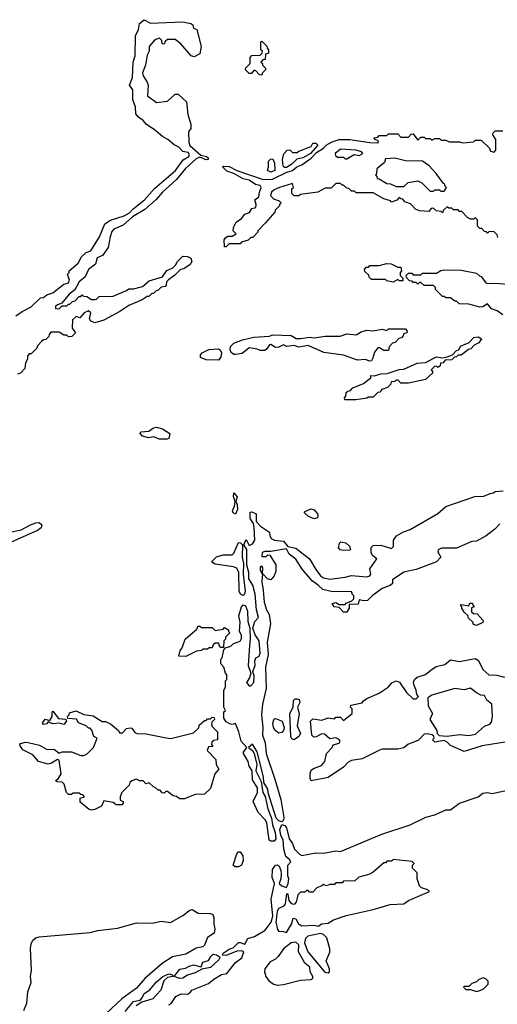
# Model space of a CAD drawing. Extents: x 2386423 to 2568864, y 578392 to 761999.
# Tile 360 of 454: x 2504320 to 2507409, y 680575 to 686939. Entities that reach past the tile are written whole.
import ezdxf

# ---------------------------------------------------------------- set-up
doc = ezdxf.new("R2010")
doc.units = 0

msp = doc.modelspace()

# ---------------------------------------------------------------- linework, layer by layer
at = {"layer": '0CON05XD'}
for points in [[(2504295, 685025.7), (2504335, 685052.5), (2504395, 685083.8), (2504455, 685140), (2504475, 685142.5), (2504495, 685160), (2504535, 685173.3), (2504605, 685230), (2504635, 685237.5), (2504642.5, 685255), (2504630, 685295), (2504640, 685305), (2504640, 685315), (2504697.5, 685365), (2504720, 685405), (2504750, 685435), (2504780, 685445), (2504835.7, 685534.3), (2504870.5, 685619.5), (2504907.4, 685642.6), (2504995, 685671.9), (2505029.4, 685690.6), (2505053.4, 685716.6), (2505128, 685775), (2505191.9, 685848.1), (2505328, 685965), (2505376.5, 686033.5), (2505414.2, 686055), (2505417.5, 686065), (2505409.6, 686079.6), (2505375, 686087.1), (2505350, 686115), (2505319.4, 686129.4), (2505278, 686165), (2505243.1, 686183.1), (2505190, 686230), (2505140.8, 686260.8), (2505120, 686285), (2505087.8, 686307.8), (2505070.8, 686330.8), (2505068, 686375), (2505051.2, 686421.2), (2505051.4, 686485), (2505031.2, 686515), (2505048.9, 686565), (2505054.5, 686665), (2505066.4, 686705), (2505070, 686835), (2505088.8, 686875), (2505094.4, 686915), (2505125, 686938.8), (2505165, 686917.3), (2505375, 686925.4), (2505427.5, 686915), (2505440, 686905), (2505443.6, 686883.6), (2505465.8, 686875.8), (2505493.9, 686766.1), (2505485, 686717.5), (2505448.3, 686698.3), (2505430, 686705), (2505363, 686783), (2505325, 686810), (2505275, 686810), (2505261.7, 686798.3), (2505255, 686780), (2505241.7, 686781.7), (2505240, 686805), (2505225, 686820), (2505195, 686807.5), (2505157.5, 686765), (2505157.5, 686735), (2505145, 686710), (2505134, 686645), (2505114, 686595), (2505117.5, 686575), (2505144.2, 686534.2), (2505151.2, 686515), (2505146.1, 686446.1), (2505205, 686403.3), (2505275, 686412.5), (2505325, 686456.7), (2505345, 686456.7), (2505398.8, 686408.8), (2505406.7, 686325), (2505427, 686263), (2505427.5, 686235), (2505412.5, 686215), (2505413.8, 686146.2), (2505421.2, 686125), (2505492.3, 686062.3), (2505528, 686055), (2505539.2, 686045), (2505538, 686035), (2505525, 686033.3), (2505485, 686050.8), (2505460.9, 686039.1), (2505392.7, 685977.3), (2505333.1, 685906.9), (2505242.5, 685825), (2505202.4, 685777.6), (2505128.3, 685711.7), (2505050, 685665), (2504989.7, 685610.3), (2504928, 685585), (2504915, 685568.8), (2504904.4, 685535), (2504893.1, 685466.9), (2504856.1, 685413.9), (2504821.2, 685398.8), (2504810.5, 685359.5), (2504765, 685323.8), (2504743, 685277), (2504704.2, 685245), (2504677.7, 685192.3), (2504640, 685165), (2504592.5, 685107.5), (2504565, 685096.7), (2504552.5, 685085), (2504551.7, 685071.7), (2504575, 685070), (2504595, 685090), (2504625, 685090), (2504635, 685100), (2504645, 685100), (2504661.7, 685118.3), (2504678.3, 685121.7), (2504705, 685150), (2504715, 685150), (2504725, 685160), (2504731.7, 685151.7), (2504755, 685150), (2504785, 685130), (2504805, 685130), (2504817, 685133), (2504835, 685150), (2504925, 685152.5), (2505011.7, 685188.3), (2505025, 685200), (2505055, 685200), (2505115, 685213.3), (2505158.3, 685251.7), (2505243, 685277), (2505272.3, 685317.7), (2505310, 685335), (2505328.3, 685351.7), (2505340, 685375), (2505375, 685410), (2505405, 685407.5), (2505427, 685397), (2505432.5, 685375), (2505423, 685357), (2505380.7, 685329.3), (2505360, 685325), (2505323, 685287), (2505281.7, 685258.3), (2505270, 685245), (2505267, 685223), (2505260, 685215), (2505235, 685210), (2505215, 685190), (2505203, 685187), (2505185, 685170), (2505175, 685170), (2505155, 685150), (2505145, 685150), (2505111.7, 685128.3), (2505025, 685092.5), (2504968.3, 685051.7), (2504865, 684997.5), (2504805, 684980), (2504780, 684990), (2504772.5, 685005), (2504780, 685045), (2504765, 685057.5), (2504736.7, 685043.3), (2504708.3, 685011.7), (2504685, 685020), (2504661.7, 684998.3), (2504660, 684945), (2504680, 684915), (2504658.3, 684891.7), (2504635, 684890), (2504625, 684900), (2504605, 684900), (2504575, 684920), (2504521.7, 684918.3), (2504510, 684905), (2504508.3, 684891.7), (2504488.3, 684871.7), (2504475, 684870), (2504461.7, 684858.3), (2504435, 684830), (2504430, 684815), (2504395, 684780), (2504381.7, 684778.3), (2504370, 684765), (2504370, 684745), (2504358.3, 684721.7), (2504352.5, 684685), (2504325, 684653.8), (2504305, 684648)], [(2505885, 686580), (2505871.7, 686581.7), (2505845, 686610), (2505835, 686610), (2505818.3, 686591.7), (2505805, 686590), (2505780, 686615), (2505781.7, 686628.3), (2505810, 686655), (2505810, 686695), (2505821.7, 686708.3), (2505875, 686710), (2505888.3, 686721.7), (2505890, 686735), (2505880, 686745), (2505880, 686795), (2505885, 686800), (2505918.3, 686768.3), (2505920, 686755), (2505930, 686745), (2505928.3, 686721.7), (2505910, 686715), (2505908.3, 686681.7), (2505891.7, 686678.3), (2505880, 686665), (2505890, 686655), (2505890, 686645), (2505910, 686625), (2505910, 686615), (2505890, 686595), (2505885, 686580)], [(2506340.8, 686149.2), (2506385, 686164.4), (2506455, 686164.4), (2506585, 686144.3), (2506635, 686143.3), (2506640, 686145), (2506638.3, 686158.3), (2506621.7, 686161.7), (2506610, 686175), (2506635, 686180), (2506645, 686190), (2506695, 686190), (2506705, 686200), (2506765, 686200), (2506785, 686180), (2506835, 686180), (2506851.7, 686198.3), (2506865, 686200), (2506895, 686160), (2506915, 686180), (2506935, 686180), (2506945, 686170), (2506975, 686170), (2506985, 686160), (2507005, 686170), (2507035, 686170), (2507045, 686160), (2507075, 686160), (2507098.3, 686148.3), (2507165, 686150), (2507185, 686142.5), (2507255, 686150), (2507265, 686160), (2507305, 686160), (2507358.3, 686108.3), (2507365, 686090), (2507388.3, 686081.7), (2507400, 686095), (2507400, 686165), (2507380, 686195), (2507381.7, 686208.3), (2507395, 686220), (2507445, 686220)], [(2507411.7, 685531.7), (2507408.3, 685548.3), (2507388.3, 685568.3), (2507355, 685570), (2507345, 685560), (2507338.3, 685568.3), (2507325, 685570), (2507308.3, 685588.3), (2507295, 685590), (2507280, 685605), (2507280, 685645), (2507268.3, 685658.3), (2507255, 685650), (2507235, 685650), (2507215, 685660), (2507178.3, 685698.3), (2507165, 685700), (2507155, 685710), (2507125, 685710), (2507115, 685720), (2507095, 685720), (2507085, 685730), (2507061.7, 685708.3), (2507055, 685690), (2507045, 685700), (2507013, 685703), (2506995, 685720), (2506981.7, 685718.3), (2506965, 685700), (2506905, 685702.5), (2506880, 685715), (2506848.3, 685748.3), (2506811.7, 685761.7), (2506798.3, 685778.3), (2506785, 685780), (2506775, 685790), (2506758.3, 685771.7), (2506725, 685760), (2506718.3, 685768.3), (2506675, 685780), (2506605, 685820), (2506495, 685820), (2506485, 685830), (2506465, 685830), (2506448.3, 685848.3), (2506435, 685850), (2506415, 685870), (2506405, 685870), (2506395, 685880), (2506365, 685880), (2506335, 685850), (2506295, 685850), (2506247, 685823), (2506135, 685810), (2506125, 685800), (2506095, 685800), (2506080, 685815), (2506080, 685845), (2506090, 685855), (2506085, 685880), (2506000, 685855), (2505965, 685840), (2505947.5, 685825), (2505941.7, 685801.7), (2505961.7, 685781.7), (2505998.3, 685768.3), (2506010, 685755), (2506000, 685745), (2506000, 685735), (2505973, 685707), (2505970, 685695), (2505910, 685625), (2505860, 685575), (2505860, 685565), (2505828.3, 685531.7), (2505815, 685530), (2505797, 685513), (2505755, 685500), (2505745, 685490), (2505675, 685490), (2505655, 685470), (2505645, 685470), (2505642.5, 685515), (2505651.7, 685528.3), (2505665, 685540), (2505695, 685540), (2505720, 685555), (2505700, 685575), (2505702.5, 685595), (2505719.5, 685630.5), (2505755, 685653.3), (2505775, 685681.2), (2505806.4, 685693.6), (2505821.2, 685718.8), (2505846.7, 685725), (2505848.8, 685745), (2505840, 685775), (2505866.1, 685793.9), (2505870, 685825), (2505882, 685855), (2505876.2, 685866.2), (2505844.2, 685874.2), (2505805, 685902), (2505765, 685910.6), (2505705.5, 685945.5), (2505659.3, 685959.3), (2505632.5, 685987.5), (2505637.5, 685992.5), (2505675, 685990), (2505723.6, 685963.6), (2505895, 685906.5), (2505955, 685908.2), (2506047.5, 685952.5), (2506085, 685964.2), (2506112.7, 685987.3), (2506145, 686001.4), (2506205, 686044.2), (2506240, 686080), (2506285, 686108.8), (2506301.3, 686128.7), (2506340.8, 686149.2)], [(2506045, 685982.5), (2506033, 685983), (2506023, 685993), (2506020, 686035), (2506028.3, 686071.7), (2506050, 686095), (2506067, 686097), (2506085, 686080), (2506115, 686080), (2506125, 686090), (2506205, 686120), (2506215, 686140), (2506235, 686140), (2506247.5, 686127.5), (2506200, 686075), (2506150, 686045), (2506111.7, 686038.3), (2506080, 686005), (2506045, 685982.5)], [(2506435, 686040), (2506483, 686067), (2506515, 686060), (2506540, 686075), (2506530, 686085), (2506495, 686096), (2506395, 686102.5), (2506360, 686075), (2506361.7, 686061.7), (2506375, 686050), (2506415, 686050), (2506425, 686040), (2506435, 686040)], [(2505945, 685953.3), (2505922.5, 685965), (2505930, 685985), (2505930, 686025), (2505941.7, 686038.3), (2505955, 686040), (2505967.5, 686015), (2505970, 685965), (2505945, 685953.3)], [(2507065, 685830), (2507080, 685855), (2507070, 685865), (2507070, 685875), (2507060, 685880), (2507013.8, 685945), (2506967.8, 685995), (2506925, 686024.2), (2506815, 686027.1), (2506745, 686043.8), (2506685, 686040), (2506680, 686015), (2506630, 685975), (2506627.5, 685942.5), (2506620, 685935), (2506630, 685925), (2506631.7, 685911.7), (2506645, 685910), (2506695, 685880), (2506717, 685877), (2506755, 685860), (2506805, 685860), (2506833, 685887), (2506895, 685897.5), (2506920, 685885), (2506975, 685830), (2506995, 685830), (2507005, 685840), (2507035, 685840), (2507045, 685830), (2507065, 685830)], [(2506735, 685242.5), (2506695, 685250), (2506685, 685260), (2506595, 685260), (2506580, 685275), (2506578.3, 685288.3), (2506551.7, 685311.7), (2506550, 685325), (2506561.7, 685338.3), (2506575, 685340), (2506585, 685350), (2506645, 685350), (2506695, 685362.5), (2506721.7, 685361.7), (2506765, 685340), (2506785, 685340), (2506790, 685315), (2506780, 685305), (2506780, 685285), (2506798.3, 685268.3), (2506798.3, 685251.7), (2506775, 685250), (2506765, 685260), (2506735, 685242.5)], [(2507445, 685031.2), (2507407.9, 685057.9), (2507370.7, 685070.7), (2507345, 685102.5), (2507315, 685082.5), (2507295, 685080), (2507225, 685100), (2507163, 685103), (2507145, 685120), (2507135, 685120), (2507105, 685140), (2507075, 685140), (2507065, 685150), (2507055, 685150), (2507010, 685195), (2507008.3, 685208.3), (2506995, 685220), (2506935, 685220), (2506915, 685240), (2506905, 685240), (2506895, 685230), (2506885, 685240), (2506865, 685240), (2506858.3, 685248.3), (2506841.7, 685251.7), (2506821.7, 685271.7), (2506820, 685285), (2506835, 685300), (2506855, 685300), (2506865, 685290), (2506915, 685290), (2506925, 685300), (2507015, 685300), (2507043, 685317), (2507065, 685322.5), (2507175, 685320), (2507275, 685300), (2507293, 685283), (2507305, 685280), (2507335, 685237.5), (2507345, 685233.3), (2507395, 685236), (2507503, 685227)], [(2506585, 684731.2), (2506555, 684743.3), (2506505, 684737.5), (2506415, 684770), (2506287, 684787), (2506185, 684832.5), (2506125, 684822.5), (2506095, 684832.5), (2506047, 684827), (2506025, 684837.5), (2505996.9, 684823.1), (2505975, 684820), (2505945, 684840), (2505935, 684837.5), (2505915, 684806.7), (2505905, 684800.8), (2505875, 684800), (2505855, 684810), (2505805, 684817.5), (2505757.7, 684782.3), (2505715, 684773.8), (2505704.1, 684774.1), (2505687.1, 684787.1), (2505681.4, 684805), (2505684.3, 684825.7), (2505705, 684848.8), (2505760.7, 684869.3), (2505835, 684886.7), (2505936.4, 684893.6), (2505955, 684902.5), (2506075, 684897.5), (2506108.3, 684878.3), (2506135, 684877.5), (2506195, 684887.5), (2506225, 684882.5), (2506295, 684892.5), (2506393, 684893), (2506435, 684907.5), (2506495, 684902.5), (2506528.3, 684921.7), (2506565, 684932.5), (2506605, 684927.5), (2506665, 684937.5), (2506695, 684930), (2506705, 684940), (2506815, 684940), (2506828.3, 684921.7), (2506818.3, 684911.7), (2506801.7, 684908.3), (2506800, 684895), (2506788.3, 684881.7), (2506771.7, 684878.3), (2506748.3, 684851.7), (2506731.7, 684848.3), (2506710, 684825), (2506705, 684800), (2506675, 684800), (2506647, 684817), (2506635, 684817.5), (2506615, 684790), (2506602.3, 684747.7), (2506595, 684733.3), (2506585, 684731.2)], [(2506421.7, 684481.7), (2506420, 684495), (2506430, 684505), (2506431.7, 684528.3), (2506441.7, 684538.3), (2506458.3, 684541.7), (2506475, 684560), (2506543.6, 684586.4), (2506590, 684625), (2506590, 684640), (2506615, 684637.5), (2506655, 684650), (2506697, 684653), (2506775, 684678.8), (2506805, 684680), (2506890.7, 684719.3), (2506945, 684722.5), (2507015, 684760), (2507055, 684752.5), (2507085, 684760), (2507118.3, 684771.7), (2507145, 684800), (2507160, 684805), (2507170.7, 684829.3), (2507226.7, 684853.3), (2507257.5, 684885), (2507285, 684890), (2507307, 684877), (2507289.3, 684850.7), (2507260, 684835), (2507238.3, 684811.7), (2507223, 684807), (2507175, 684770), (2507155, 684770), (2507145, 684760), (2507131.7, 684758.3), (2507115, 684740), (2507071.7, 684738.3), (2507058.3, 684721.7), (2507041.7, 684718.3), (2507038.3, 684701.7), (2507025, 684690), (2507018.3, 684698.3), (2507005, 684700), (2506980, 684675), (2506990, 684665), (2506990, 684655), (2506945, 684613.3), (2506835, 684590), (2506785, 684590), (2506768.3, 684608.3), (2506755, 684610), (2506745, 684600), (2506721.7, 684598.3), (2506718.3, 684581.7), (2506698.3, 684561.7), (2506661.7, 684548.3), (2506648.3, 684531.7), (2506635, 684530), (2506605, 684500), (2506575, 684500), (2506565, 684492.5), (2506495, 684482.5), (2506421.7, 684481.7)], [(2505605, 684737.5), (2505525, 684740), (2505490, 684755), (2505488.3, 684771.7), (2505500, 684785), (2505543, 684807), (2505605, 684812.5), (2505617.5, 684805), (2505626, 684785), (2505621.7, 684758.3), (2505605, 684737.5)], [(2505273, 684227), (2505225, 684227.5), (2505185, 684242.5), (2505155, 684236.2), (2505115, 684246.7), (2505100, 684265), (2505104.4, 684275.6), (2505155, 684279.2), (2505185, 684300), (2505205, 684306.2), (2505243.9, 684293.9), (2505290, 684265), (2505285, 684232.5), (2505273, 684227)], [(2505945, 681628.5), (2505932.9, 681635), (2505918.1, 681748.1), (2505907.5, 681767.5), (2505861.9, 681815), (2505830.8, 681885), (2505856.9, 681945), (2505856.9, 681975), (2505825.4, 682025), (2505824.3, 682085), (2505803.8, 682113.8), (2505796.7, 682145), (2505766.7, 682195), (2505766.7, 682205), (2505790, 682235), (2505751.4, 682275), (2505737.5, 682335), (2505715, 682390), (2505695, 682382.5), (2505678.3, 682388.3), (2505655, 682400), (2505640, 682425), (2505640, 682465), (2505650, 682475), (2505640, 682495), (2505640, 682605), (2505650, 682625), (2505650, 682665), (2505660, 682675), (2505660, 682705), (2505650, 682715), (2505640, 682755), (2505620, 682775), (2505620, 682805), (2505630, 682815), (2505640, 682865), (2505651.7, 682878.3), (2505685, 682890), (2505702.5, 682907.5), (2505745, 682922.5), (2505755, 682940), (2505755, 682960), (2505741.2, 682985), (2505745.6, 683045), (2505736.9, 683085), (2505755, 683143.8), (2505765, 683157.5), (2505779.7, 683149.7), (2505792.9, 683115), (2505795, 683050), (2505808.8, 683005), (2505811.2, 682935), (2505805.8, 682895), (2505798, 682765), (2505814, 682715), (2505805.9, 682684.1), (2505786.7, 682655), (2505805, 682632.5), (2505815, 682632.5), (2505833.8, 682655), (2505835.8, 682695), (2505828.8, 682725), (2505843.8, 682765), (2505840, 682795), (2505846.7, 682813.3), (2505869.2, 682825), (2505875.4, 682845), (2505867.9, 682925), (2505842, 682962), (2505828.8, 683005), (2505841.7, 683048.3), (2505863.8, 683075), (2505852, 683125), (2505843.6, 683225), (2505826.7, 683285), (2505801.2, 683325), (2505800.8, 683365), (2505788, 683415), (2505790, 683515), (2505770, 683545), (2505785, 683580), (2505805, 683540), (2505825, 683551.2), (2505841.2, 683575), (2505836.4, 683656.4), (2505831.7, 683681.7), (2505810, 683715), (2505810, 683755), (2505821.7, 683758.3), (2505850, 683745), (2505850, 683695), (2505877.5, 683665), (2505935, 683627.5), (2505936.7, 683605), (2505946.7, 683585), (2505967.5, 683575), (2506025, 683568.1), (2506055, 683533.3), (2506105.8, 683524.2), (2506194.4, 683454.4), (2506234.3, 683385), (2506264.4, 683345), (2506285, 683330.9), (2506325, 683322.7), (2506425, 683334.7), (2506465, 683346.7), (2506565, 683338.8), (2506585, 683343.8), (2506590, 683355), (2506585, 683390), (2506630, 683455), (2506603.6, 683473.6), (2506593, 683493), (2506593, 683527), (2506605, 683540), (2506655, 683543.3), (2506725, 683520), (2506736.4, 683533.6), (2506738, 683575), (2506757.7, 683602.3), (2506801.2, 683628.8), (2506845, 683643.8), (2507025, 683747.5), (2507075, 683792.5), (2507263, 683857), (2507321.7, 683858.3), (2507363, 683877), (2507385, 683880), (2507395, 683890), (2507447, 683893)], [(2505715, 683743.8), (2505701.5, 683751.5), (2505697.1, 683765), (2505710, 683795), (2505714, 683825), (2505702, 683858), (2505705, 683880), (2505726.7, 683855), (2505717.5, 683825), (2505726.2, 683805), (2505727.7, 683772.3), (2505715, 683743.8)], [(2506225, 683712.5), (2506187, 683727), (2506161.7, 683751.7), (2506161.7, 683758.3), (2506203.6, 683776.4), (2506225, 683770), (2506246.7, 683745), (2506247.5, 683735), (2506245, 683720), (2506225, 683712.5)], [(2504215, 683550.5), (2504195.6, 683565), (2504190, 683595), (2504204.6, 683615.4), (2504329.1, 683640.9), (2504390, 683675), (2504425, 683687.1), (2504445, 683689.1), (2504464.3, 683675), (2504459.4, 683655), (2504435, 683636.7), (2504245, 683553.5), (2504215, 683550.5)], [(2507425, 683680), (2507392.5, 683645), (2507337, 683603), (2507275, 683568.8), (2507243.6, 683566.4), (2507145, 683523.3), (2507047, 683523), (2507027, 683513), (2507025, 683500), (2507042.5, 683465), (2507016.2, 683435), (2506885, 683384.4), (2506805, 683368.1), (2506731.7, 683318.3), (2506730, 683295), (2506715, 683282.5), (2506665, 683262.5), (2506600, 683215), (2506570, 683185), (2506545, 683182.5), (2506515, 683190), (2506508.3, 683161.7), (2506451.7, 683158.3), (2506450, 683135), (2506435, 683110), (2506415, 683110), (2506385, 683140), (2506353, 683143), (2506340, 683165), (2506365, 683172.5), (2506385, 683160), (2506425, 683160), (2506431.7, 683168.3), (2506468.3, 683181.7), (2506480, 683195), (2506480, 683215), (2506470, 683225), (2506470, 683235), (2506465, 683240), (2506335, 683243.8), (2506280, 683255), (2506250, 683285), (2506211.1, 683311.1), (2506146.9, 683386.9), (2506105, 683451.4), (2506063.4, 683483.4), (2506045, 683518.8), (2505945, 683502.5), (2505905, 683502.5), (2505887.5, 683495), (2505885, 683470), (2505915, 683470), (2505925, 683480), (2505938.3, 683478.3), (2505977.5, 683415), (2505977.5, 683375), (2505966.1, 683343.9), (2505945, 683317.5), (2505922.5, 683325), (2505890, 683360), (2505892.5, 683395), (2505885, 683407.5), (2505875, 683400), (2505875, 683382.5), (2505885, 683360), (2505890, 683360), (2505886.7, 683305), (2505895, 683252.5), (2505900.9, 683175), (2505916, 683125), (2505933.8, 683095), (2505941.2, 683035), (2505920, 682915), (2505927.9, 682835), (2505910.4, 682755), (2505913.1, 682616.9), (2505890.5, 682515), (2505883.6, 682446.4), (2505892.9, 682365), (2505890, 682315), (2505908.1, 682265), (2505913.8, 682195), (2505970.4, 682030.4), (2506008.3, 681898.3), (2506027.8, 681782.2), (2506025.4, 681764.6), (2506015, 681753.3), (2505995, 681760), (2505977.9, 681777.9), (2505927.3, 681942.7), (2505924, 681965), (2505898.8, 682008.8), (2505897.1, 682045), (2505855, 682207.5), (2505825, 682256.7), (2505800, 682235), (2505826.2, 682216.2), (2505836.7, 682195), (2505853.1, 682125), (2505846.2, 682085), (2505882, 682015), (2505891.4, 681945), (2505908.3, 681918.3), (2505925, 681837.5), (2505948.1, 681778.1), (2505954.3, 681735), (2505971.9, 681685), (2505975.8, 681645), (2505965, 681629.4), (2505945, 681628.5)], [(2505765, 683217.5), (2505747.5, 683225), (2505739.6, 683245), (2505738, 683365), (2505725, 683393.3), (2505703, 683403), (2505585, 683420), (2505560, 683435), (2505593, 683467), (2505635, 683480), (2505695, 683480), (2505705, 683490), (2505735, 683560), (2505748.3, 683558.3), (2505760, 683545), (2505758.8, 683465), (2505766.7, 683425), (2505766.1, 683356.1), (2505777.5, 683245), (2505774.3, 683225.7), (2505765, 683217.5)], [(2506415, 683507.5), (2506393, 683513), (2506382.5, 683525), (2506387.5, 683555), (2506397, 683563), (2506428.3, 683558.3), (2506452.5, 683535), (2506460, 683515), (2506455, 683510), (2506415, 683507.5)], [(2507275, 683022.5), (2507255, 683030), (2507250, 683045), (2507221.7, 683071.7), (2507218.3, 683088.3), (2507195, 683110), (2507180, 683135), (2507180, 683145), (2507170, 683155), (2507175, 683160), (2507225, 683150), (2507231.7, 683168.3), (2507248.3, 683168.3), (2507250, 683155), (2507260, 683145), (2507241.7, 683138.3), (2507241.7, 683111.7), (2507255, 683100), (2507278.3, 683098.3), (2507317.5, 683055), (2507315, 683042.5), (2507275, 683022.5)], [(2505395, 682823.3), (2505350, 682825), (2505358.3, 682861.7), (2505371.7, 682878.3), (2505390, 682935), (2505468.3, 683001.7), (2505471.7, 683018.3), (2505485, 683020), (2505495, 683010), (2505565, 683010), (2505585, 682990), (2505635, 683000), (2505645, 683010), (2505670, 682995), (2505670, 682985), (2505680, 682975), (2505651.7, 682948.3), (2505650, 682935), (2505640, 682925), (2505638.3, 682881.7), (2505621.7, 682881.7), (2505610, 682895), (2505608.3, 682908.3), (2505585, 682910), (2505571.7, 682898.3), (2505565, 682880), (2505545, 682880), (2505535, 682870), (2505505, 682870), (2505495, 682862.5), (2505463.6, 682856.4), (2505395, 682823.3)], [(2507485, 682273.8), (2507310, 682245), (2507195, 682210), (2507105, 682247.5), (2507085, 682270), (2507065, 682280), (2507005, 682270), (2506990, 682285), (2507000, 682295), (2506998.3, 682308.3), (2506987, 682317), (2506955, 682322.5), (2506935, 682320), (2506898.3, 682281.7), (2506830, 682255), (2506805, 682232.5), (2506765, 682223.3), (2506665, 682223.3), (2506643.6, 682216.4), (2506535, 682161.2), (2506465, 682150), (2506445, 682140), (2506415, 682107.5), (2506315, 682040), (2506205, 682020), (2506197.5, 682035), (2506197.5, 682065), (2506205, 682087.5), (2506220.5, 682099.5), (2506271.9, 682118.1), (2506293.8, 682145), (2506303.8, 682195), (2506340, 682235), (2506347, 682253), (2506385, 682263.8), (2506392.5, 682275), (2506385, 682287.5), (2506365, 682297.5), (2506325, 682290), (2506291.7, 682321.7), (2506275, 682322.5), (2506237, 682303), (2506221.7, 682301.7), (2506210, 682315), (2506200, 682405), (2506215, 682420), (2506275, 682412.5), (2506315, 682427.5), (2506355, 682420), (2506365, 682430), (2506395, 682430), (2506415, 682410), (2506470, 682455), (2506470, 682485), (2506460, 682495), (2506461.7, 682508.3), (2506535, 682522.5), (2506543.3, 682536.7), (2506565, 682552.5), (2506645, 682586.2), (2506702.5, 682625), (2506727, 682653), (2506753.6, 682666.4), (2506776.4, 682656.4), (2506820.7, 682590.7), (2506865, 682550), (2506885, 682550), (2506900, 682565), (2506887.5, 682577.5), (2506883.8, 682605), (2506870, 682635), (2506867.1, 682655), (2506872.5, 682675), (2506890.6, 682689.4), (2506945, 682707.3), (2506979.1, 682735), (2507012.6, 682757.4), (2507069.1, 682770.9), (2507105, 682801.2), (2507165, 682790), (2507265, 682810), (2507287.8, 682797.8), (2507315, 682739.2), (2507354, 682704), (2507405, 682702), (2507455, 682690)], [(2507085, 682307.5), (2507165, 682318.8), (2507225, 682313.3), (2507268.3, 682321.7), (2507325, 682373.3), (2507360, 682385), (2507371.7, 682398.3), (2507377.5, 682435), (2507372.5, 682515), (2507340.7, 682540.7), (2507325, 682570), (2507303, 682573), (2507275, 682587.5), (2507235, 682617.5), (2507195, 682607.5), (2507135, 682616.7), (2506985, 682572.5), (2506960, 682555), (2506962.5, 682505), (2506990, 682455), (2506973.3, 682415), (2507017.5, 682345), (2507020, 682325), (2507031.7, 682311.7), (2507085, 682307.5)], [(2506095, 682283.3), (2506080.5, 682290.5), (2506073.3, 682305), (2506066.4, 682453.6), (2506087.5, 682495), (2506091.7, 682538.3), (2506101.7, 682548.3), (2506115, 682550), (2506127.5, 682545), (2506132.5, 682525), (2506117.5, 682495), (2506126.7, 682455), (2506113.8, 682375), (2506136.2, 682325), (2506126.2, 682305), (2506095, 682283.3)], [(2504785, 681830), (2504770, 681835), (2504711.7, 681881.7), (2504711.7, 681908.3), (2504740, 681915), (2504728.3, 681928.3), (2504715, 681930), (2504705, 681940), (2504665, 681940), (2504655, 681930), (2504635, 681930), (2504623, 681943), (2504608.3, 681998.3), (2504595, 682010), (2504563, 682013), (2504551.7, 682021.7), (2504568.3, 682031.7), (2504587.5, 682065), (2504575, 682152.5), (2504565, 682156.7), (2504526.8, 682133.2), (2504505, 682127.5), (2504442.5, 682145), (2504405, 682187.1), (2504340.3, 682220.3), (2504322.5, 682245), (2504321.7, 682258.3), (2504355, 682270), (2504375, 682268), (2504448.8, 682248.8), (2504493, 682223), (2504545, 682222), (2504575, 682197.5), (2504595, 682206.2), (2504655.9, 682205.9), (2504715, 682182.5), (2504735, 682182.5), (2504757, 682193), (2504797.5, 682235), (2504820, 682295), (2504800, 682305), (2504787, 682347), (2504775, 682360), (2504765, 682360), (2504750, 682375), (2504700, 682395), (2504688.3, 682418.3), (2504631.7, 682421.7), (2504630, 682435), (2504640, 682445), (2504641.7, 682458.3), (2504685, 682472.5), (2504735, 682447.5), (2504795, 682440), (2504853, 682403), (2504875, 682402.5), (2504908.3, 682388.3), (2504960, 682345), (2504965, 682330), (2504985, 682330), (2505011.7, 682358.3), (2505035, 682362.5), (2505045, 682360), (2505065, 682332.5), (2505083.9, 682323.9), (2505126.1, 682326.1), (2505266.4, 682296.4), (2505296.4, 682293.6), (2505445, 682330), (2505478.3, 682361.7), (2505481.7, 682378.3), (2505515, 682410), (2505525, 682410), (2505535, 682420), (2505555, 682420), (2505565, 682430), (2505578.3, 682428.3), (2505580, 682415), (2505561.7, 682398.3), (2505560, 682385), (2505565, 682370), (2505600, 682335), (2505600, 682285), (2505575, 682280), (2505561.7, 682268.3), (2505560, 682255), (2505568.3, 682241.7), (2505541.7, 682238.3), (2505532.5, 682215), (2505588.3, 682158.3), (2505590, 682125), (2505607.5, 682095), (2505582.5, 682065), (2505555, 681970), (2505515, 681932.5), (2505455, 681930), (2505386.1, 681903.9), (2505355, 681903.3), (2505335, 681917.5), (2505313, 681923), (2505275, 681950), (2505265, 681950), (2505255, 681940), (2505241.7, 681941.7), (2505228.3, 681958.3), (2505215, 681960), (2505197, 681977), (2505185, 681980), (2505157, 682007), (2505135, 682000), (2505118.3, 682018.3), (2505095, 682020), (2505075, 682030), (2505045, 682020), (2505031.7, 682008.3), (2505028.3, 681991.7), (2504980, 681945), (2504970, 681915), (2504970, 681895), (2504990, 681885), (2504990, 681875), (2504980, 681865), (2504943.6, 681863.6), (2504925, 681880), (2504865, 681890), (2504850, 681855), (2504805, 681833.8), (2504785, 681830)], [(2504475, 682382.5), (2504467.5, 682395), (2504485, 682417.5), (2504515, 682410), (2504530, 682435), (2504530, 682465), (2504535, 682470), (2504571.7, 682421.7), (2504618.3, 682418.3), (2504622.5, 682405), (2504605, 682383.3), (2504575, 682392.5), (2504535, 682387.5), (2504505, 682400), (2504495, 682387.5), (2504475, 682382.5)], [(2505995, 682326.7), (2505971.2, 682345), (2505961.2, 682365), (2505957.5, 682392.5), (2505965, 682420), (2505975, 682422.5), (2506017.5, 682405), (2506030, 682365), (2506026.7, 682345), (2506015, 682332.5), (2505995, 682326.7)], [(2505956.7, 681145), (2505946.9, 681255), (2505968.8, 681355), (2505953.8, 681395), (2505954.2, 681445.8), (2505975, 681474.4), (2505986.9, 681476.9), (2505998.1, 681468.1), (2506009.1, 681439.1), (2506010, 681415), (2506008.8, 681385), (2505997.5, 681355), (2506015, 681340), (2506045, 681330), (2506056.7, 681355), (2506060, 681385), (2506053.3, 681405), (2506053.3, 681475), (2506073.3, 681495), (2506065, 681511.2), (2506040.8, 681530.8), (2506027.3, 681577.3), (2506024, 681635), (2506008.7, 681668.7), (2506001.4, 681705), (2506015, 681736.7), (2506035, 681730.6), (2506045.3, 681715.3), (2506062.9, 681645), (2506084.1, 681614.1), (2506096.8, 681576.8), (2506128.8, 681545), (2506145, 681537.5), (2506235, 681554.3), (2506285, 681552), (2506365, 681566), (2506395, 681563.3), (2506662.5, 681675), (2506845, 681734.2), (2506946.1, 681783.9), (2507005, 681800), (2507075, 681832.5), (2507105, 681832.5), (2507164.1, 681875.9), (2507285, 681916.7), (2507315, 681940), (2507345, 681943.3), (2507375, 681937.5), (2507475, 681958)], [(2505712.6, 681462.6), (2505701.4, 681475), (2505725, 681546.7), (2505735, 681560), (2505745, 681561.2), (2505763.1, 681535), (2505765.5, 681505), (2505754.2, 681475), (2505735, 681463.3), (2505712.6, 681462.6)], [(2506045, 681040), (2506077.7, 681092.3), (2506088.3, 681131.7), (2506105, 681127.5), (2506123.8, 681095), (2506145, 681082.5), (2506225, 681086), (2506249.3, 681080.7), (2506274.5, 681095.5), (2506315, 681100), (2506349.3, 681120.7), (2506431.5, 681148.5), (2506605, 681186.9), (2506715, 681220), (2506805, 681224.2), (2506835, 681246.2), (2506970, 681305), (2506960, 681315), (2506918.3, 681328.3), (2506905, 681340), (2506890, 681385), (2506890, 681425), (2506860, 681455), (2506860, 681475), (2506870, 681485), (2506858.3, 681498.3), (2506735, 681510), (2506725, 681500), (2506695, 681500), (2506685, 681490), (2506675, 681490), (2506605, 681430), (2506577, 681413), (2506513, 681397), (2506487, 681373), (2506415, 681370), (2506405, 681360), (2506365, 681360), (2506355, 681350), (2506325, 681350), (2506305, 681340), (2506285, 681350), (2506275, 681340), (2506241.7, 681328.3), (2506215, 681300), (2506195, 681300), (2506185, 681310), (2506175, 681310), (2506165, 681300), (2506135, 681300), (2506118.3, 681281.7), (2506107.5, 681235), (2506095, 681220), (2506080, 681225), (2506062.5, 681245), (2506057, 681287), (2506045, 681290), (2506036.1, 681223.9), (2506022.9, 681207.1), (2505994.2, 681195), (2505985.6, 681175), (2505976.9, 681105), (2505988.1, 681058.1), (2505996.2, 681046.2), (2506017.7, 681047.7), (2506045, 681040)], [(2504347.1, 680535), (2504366.6, 680583.4), (2504372.7, 680655), (2504394.6, 680715), (2504389.1, 680755), (2504396, 680796), (2504390.8, 680935), (2504393.8, 680965), (2504405, 680988.8), (2504424.8, 681005.2), (2504445, 681011.4), (2504775, 681039), (2504825, 681051.4), (2504952.4, 681067.6), (2505075, 681102), (2505178.9, 681098.9), (2505235, 681112.5), (2505295, 681103.3), (2505378.5, 681151.5), (2505415, 681181.8), (2505435, 681188.8), (2505475, 681164.4), (2505555, 681162.7), (2505568.5, 681155), (2505576.2, 681135), (2505575.7, 681095.7), (2505582.9, 681062.9), (2505578.1, 681035), (2505534.1, 681005.9), (2505515, 680958), (2505505, 680947.5), (2505461.2, 680938.8), (2505395, 680898.5), (2505308, 680882), (2505241.2, 680838.8), (2505129.2, 680740.8), (2505075, 680680.3), (2504979.6, 680610.4), (2504880, 680515)], [(2505285, 680572.5), (2505299.3, 680580.7), (2505330, 680625), (2505365, 680642.5), (2505405, 680640), (2505425, 680652.5), (2505433.9, 680666.1), (2505540.7, 680709.3), (2505575, 680737.5), (2505625, 680766.7), (2505660, 680775), (2505715.7, 680844.3), (2505757.5, 680875), (2505770, 680915), (2505755, 680920), (2505725, 680917.5), (2505655, 680889.5), (2505632.2, 680892.2), (2505635.7, 680905), (2505675, 680932.2), (2505700.6, 680939.4), (2505735, 680973.8), (2505745, 680975.2), (2505775, 680962.9), (2505795, 680999.8), (2505837.6, 681012.4), (2505906.5, 681053.5), (2505945.4, 681105), (2505956.7, 681145)], [(2506315, 680777.5), (2506322.5, 680785), (2506323.3, 680805), (2506302.5, 680855), (2506325, 680912.5), (2506326.4, 680933.6), (2506306, 681005), (2506285, 681026.2), (2506265, 681033.3), (2506184.1, 681015.9), (2506169.2, 681000.8), (2506162.5, 680972.5), (2506184.2, 680914.2), (2506293, 680783), (2506315, 680777.5)], [(2505985, 680698.8), (2506025, 680703.8), (2506135, 680732), (2506203.8, 680736.2), (2506216.7, 680745), (2506216.7, 680755), (2506197.5, 680785), (2506196.7, 680815), (2506165, 680840), (2506150, 680865), (2506123.3, 680915), (2506125, 680960), (2506106.4, 680976.4), (2506075, 680972.5), (2506026.1, 680933.9), (2505992.5, 680885), (2505975, 680867.5), (2505940.5, 680849.5), (2505906.2, 680805), (2505903.3, 680785), (2505912.5, 680755), (2505932.5, 680725), (2505964.1, 680704.1), (2505985, 680698.8)], [(2505355, 680740.8), (2505320, 680755), (2505355, 680802.6), (2505392, 680808), (2505415, 680822), (2505445, 680829.5), (2505493.1, 680816.9), (2505505, 680846.7), (2505542, 680858), (2505555.3, 680885), (2505571.9, 680898.1), (2505592.2, 680895), (2505611.9, 680881.9), (2505614.3, 680875), (2505607.1, 680862.9), (2505555, 680813.3), (2505498.3, 680801.7), (2505455, 680778), (2505405, 680764), (2505375, 680744), (2505355, 680740.8)], [(2505001.1, 680528.9), (2505055, 680593.4), (2505098.3, 680601.7), (2505113, 680617), (2505125.2, 680645), (2505161.2, 680668.8), (2505205, 680720.8), (2505245, 680754.5), (2505285, 680772.7), (2505308.8, 680765), (2505310, 680755), (2505275, 680748.9), (2505252.5, 680727.5), (2505232.9, 680667.1), (2505205, 680636.2), (2505180, 680610), (2505110.9, 680589.1), (2505073.1, 680565)], [(2507275, 680658.8), (2507295, 680663.3), (2507320, 680675), (2507350, 680705), (2507350, 680725), (2507335, 680740), (2507316.4, 680746.4), (2507290, 680735), (2507275, 680720), (2507245, 680710), (2507225, 680690), (2507195, 680690), (2507190, 680685), (2507205, 680670), (2507235, 680670), (2507275, 680658.8)]]:
    msp.add_lwpolyline(points, dxfattribs=at)

doc.saveas('drawing.dxf')
